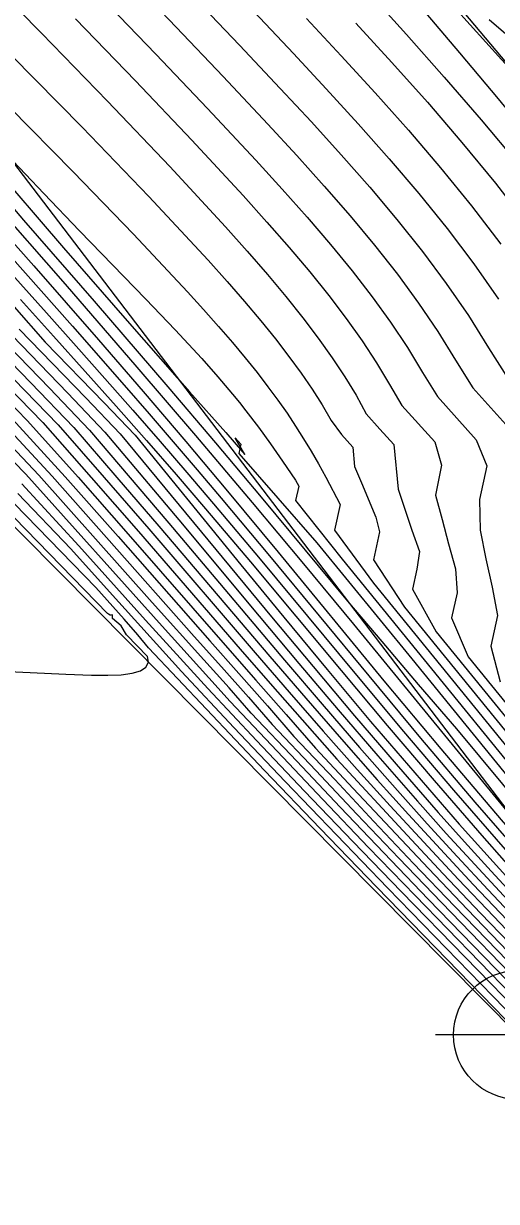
# Model space of a CAD drawing. Extents: x 2356077 to 2359823, y 225951 to 227822.
# Drawn here: x 2357701.57 to 2357718.78, y 226389.06 to 226431.91 of the extents above; entities that cross this region are included whole.
import ezdxf

# ---------------------------------------------------------------- set-up
doc = ezdxf.new("R2010")
doc.units = 0
for name, color, linetype in [('DTM Contours Major', 7, 'Continuous'), ('DTM Contours Minor', 7, 'Continuous'), ('Exist DTM Breakline', 7, 'Continuous'), ('Exist DTM Breakline Cogo Point CELL', 7, 'Continuous'), ('Exist DTM Breakline Underwater', 7, 'Continuous'), ('Exist DTM Drainline', 7, 'Continuous')]:
    doc.layers.add(name, color=color, linetype=linetype)

msp = doc.modelspace()

# ---------------------------------------------------------------- linework, layer by layer
at = {"layer": 'DTM Contours Major'}
for points in [[(2357702.391, 226434.942), (2357706.385, 226430.788), (2357708.264, 226428.813), (2357710.014, 226426.939), (2357710.98, 226425.88), (2357711.886, 226424.86), (2357712.734, 226423.872), (2357713.523, 226422.909), (2357714.253, 226421.967), (2357714.925, 226421.038), (2357715.534, 226420.124), (2357716.084, 226419.213), (2357716.626, 226418.335), (2357718.04, 226416.766), (2357718.431, 226415.822), (2357718.16, 226414.595), (2357718.179, 226413.472), (2357718.393, 226412.44), (2357718.625, 226411.406), (2357718.815, 226410.373), (2357718.569, 226409.261), (2357718.911, 226407.956)], [(2357713.663, 226431.919), (2357714.973, 226430.486), (2357716.263, 226429.041), (2357717.521, 226427.579), (2357718.738, 226426.097), (2357719.904, 226424.588)], [(2357700.968, 226427.131), (2357702.302, 226425.72), (2357703.6, 226424.371), (2357706.01, 226421.885), (2357707.085, 226420.759), (2357708.049, 226419.718), (2357708.634, 226419.058), (2357709.168, 226418.43), (2357709.419, 226418.123), (2357709.66, 226417.82), (2357710.116, 226417.221), (2357710.555, 226416.616), (2357710.992, 226415.988), (2357711.463, 226415.295), (2357711.582, 226415.078), (2357711.468, 226414.562), (2357713.159, 226412.424), (2357722.805, 226400.591)], [(2357695.693, 226423.637), (2357701.712, 226417.455), (2357703.558, 226415.401), (2357705.376, 226413.332), (2357708.897, 226409.299), (2357710.015, 226408.026), (2357711.125, 226406.775), (2357712.194, 226405.546), (2357713.564, 226404.086), (2357714.917, 226402.633), (2357716.301, 226401.167), (2357717.723, 226399.678), (2357719.19, 226398.154), (2357726.599, 226390.513), (2357728.759, 226388.28), (2357731.03, 226385.925), (2357733.419, 226383.435), (2357736.989, 226379.692), (2357740.726, 226375.756), (2357752.081, 226363.753)], [(2357701.061, 226423.466), (2357703.343, 226420.9), (2357705.231, 226418.75), (2357706.133, 226417.713), (2357707.016, 226416.689), (2357707.888, 226415.669), (2357708.755, 226414.645), (2357710.512, 226412.542), (2357714.126, 226408.174), (2357716.017, 226405.908), (2357717.985, 226403.589), (2357720.047, 226401.215), (2357721.288, 226399.819), (2357722.583, 226398.385), (2357723.951, 226396.893), (2357727.691, 226392.9), (2357731.788, 226388.648), (2357740.621, 226379.541), (2357744.857, 226375.191), (2357748.862, 226371.087), (2357752.719, 226367.11)], [(2357700.454, 226421.258), (2357703.172, 226418.466), (2357704.521, 226417.044), (2357707.211, 226413.848), (2357710.137, 226410.351), (2357711.581, 226408.633), (2357713.02, 226406.937), (2357714.46, 226405.265), (2357715.907, 226403.619), (2357716.947, 226402.45), (2357719.028, 226400.194), (2357720.135, 226399.013), (2357721.294, 226397.788), (2357722.518, 226396.505), (2357725.224, 226393.691), (2357728.177, 226390.642), (2357734.558, 226384.073), (2357737.854, 226380.675), (2357741.131, 226377.281), (2357743.998, 226374.293), (2357746.812, 226371.346), (2357755.093, 226362.641)], [(2357753.539, 226360.131), (2357739.133, 226375.413), (2357734.288, 226380.546), (2357729.749, 226385.34), (2357725.715, 226389.578), (2357723.24, 226392.16), (2357719.948, 226395.567), (2357715.323, 226400.322), (2357713.552, 226402.151), (2357711.793, 226403.984), (2357710.042, 226405.83), (2357708.273, 226407.719), (2357706.002, 226410.21), (2357703.572, 226412.909), (2357701.501, 226415.161)]]:
    msp.add_lwpolyline(points, dxfattribs=at)
at = {"layer": 'DTM Contours Minor'}
for points in [[(2357699.216, 226452.784), (2357701.866, 226449.472), (2357704.49, 226446.225), (2357707.025, 226443.123), (2357709.41, 226440.248), (2357711.282, 226438.029), (2357713.071, 226435.936), (2357715.993, 226432.529), (2357717.427, 226430.844), (2357718.837, 226429.164), (2357720.22, 226427.484), (2357721.573, 226425.798), (2357722.878, 226424.117), (2357724.139, 226422.435), (2357725.467, 226420.79), (2357728.454, 226417.475), (2357730.786, 226415.727), (2357729.785, 226411.199)], [(2357703.535, 226435.524), (2357707.116, 226431.777), (2357708.828, 226429.98), (2357710.454, 226428.25), (2357711.507, 226427.107), (2357712.507, 226425.996), (2357713.452, 226424.909), (2357714.341, 226423.842), (2357715.172, 226422.787), (2357715.943, 226421.74), (2357716.646, 226420.702), (2357717.285, 226419.661), (2357717.915, 226418.657), (2357719.553, 226416.838)], [(2357707.285, 226435.164), (2357711.384, 226430.82), (2357712.581, 226429.535), (2357713.745, 226428.26), (2357714.87, 226426.991), (2357715.95, 226425.722), (2357716.979, 226424.448), (2357717.95, 226423.165), (2357718.85, 226421.879)], [(2357699.756, 226434.052), (2357702.216, 226431.559), (2357704.624, 226429.084), (2357706.888, 226426.707), (2357708.916, 226424.511), (2357709.709, 226423.622), (2357710.441, 226422.778), (2357711.113, 226421.974), (2357711.729, 226421.205), (2357712.291, 226420.466), (2357712.8, 226419.751), (2357713.257, 226419.06), (2357713.668, 226418.383), (2357714.038, 226417.714), (2357714.536, 226417.15), (2357715.035, 226416.596), (2357715.201, 226414.971), (2357715.699, 226413.474), (2357715.97, 226412.702), (2357715.878, 226412.056), (2357715.718, 226411.332), (2357716.583, 226409.777), (2357723.443, 226401.362)], [(2357706.3, 226434.407), (2357709.421, 226431.125), (2357710.909, 226429.546), (2357712.039, 226428.329), (2357713.125, 226427.133), (2357714.163, 226425.952), (2357715.149, 226424.782), (2357716.08, 226423.617), (2357716.951, 226422.451), (2357717.753, 226421.288), (2357718.484, 226420.116), (2357719.203, 226418.98)], [(2357714.118, 226433.049), (2357715.498, 226431.508), (2357716.867, 226429.959), (2357718.219, 226428.398), (2357719.545, 226426.824)], [(2357717.197, 226432.775), (2357719.529, 226430.005), (2357728.137, 226419.809), (2357731.7, 226415.606), (2357733.157, 226413.902), (2357733.864, 226413.089), (2357735.118, 226411.687), (2357736.289, 226410.456), (2357737.338, 226409.466), (2357738.229, 226408.789), (2357738.922, 226408.494), (2357739.381, 226408.652), (2357735.38, 226421.532)], [(2357703.462, 226432.077), (2357705.639, 226429.824), (2357707.687, 226427.668), (2357709.553, 226425.653), (2357710.424, 226424.685), (2357711.234, 226423.759), (2357711.984, 226422.869), (2357712.676, 226422.011), (2357713.311, 226421.178), (2357713.891, 226420.363), (2357714.412, 226419.569), (2357714.883, 226418.782), (2357715.333, 226418.017), (2357716.531, 226416.688), (2357716.781, 226415.84), (2357716.558, 226414.747), (2357716.795, 226413.868), (2357717.03, 226412.975), (2357717.285, 226412.072), (2357717.343, 226411.198), (2357717.141, 226410.286), (2357717.744, 226408.871), (2357723.645, 226401.632)], [(2357711.868, 226432.084), (2357713.126, 226430.732), (2357714.363, 226429.381), (2357715.57, 226428.025), (2357716.739, 226426.66), (2357717.862, 226425.281), (2357718.93, 226423.883)], [(2357735.38, 226421.532), (2357730.208, 226425.653), (2357729.19, 226425.313), (2357728.011, 226425.988), (2357726.829, 226426.617), (2357725.679, 226427.17), (2357723.62, 226427.333), (2357722.131, 226428.794), (2357721.647, 226429.308), (2357721.256, 226429.737), (2357719.801, 226430.942), (2357718.514, 226432.042)], [(2357701.127, 226430.741), (2357703.699, 226428.135), (2357706.129, 226425.613), (2357708.28, 226423.3), (2357708.971, 226422.527), (2357709.609, 226421.794), (2357710.195, 226421.098), (2357710.732, 226420.434), (2357711.222, 226419.799), (2357711.667, 226419.188), (2357712.067, 226418.602), (2357712.43, 226418.031), (2357712.761, 226417.47), (2357713.132, 226416.956), (2357713.543, 226416.499), (2357713.606, 226415.794), (2357713.867, 226415.195), (2357714.387, 226413.956), (2357714.525, 226413.42), (2357714.299, 226412.397), (2357715.43, 226410.673), (2357723.238, 226401.096)], [(2357701.054, 226428.867), (2357703.368, 226426.515), (2357705.57, 226424.239), (2357707.527, 226422.152), (2357708.115, 226421.504), (2357708.661, 226420.888), (2357709.166, 226420.302), (2357709.634, 226419.743), (2357710.065, 226419.208), (2357710.461, 226418.695), (2357710.823, 226418.205), (2357711.156, 226417.729), (2357711.466, 226417.263), (2357711.756, 226416.804), (2357712.031, 226416.347), (2357712.294, 226415.888), (2357712.563, 226415.402), (2357713.09, 226414.416), (2357712.882, 226413.472), (2357714.297, 226411.546), (2357723.031, 226400.831)], [(2357698.903, 226427.881), (2357701.569, 226424.76), (2357704.132, 226421.81), (2357706.819, 226418.687), (2357708.548, 226416.653), (2357710.208, 226414.673), (2357713.353, 226410.901), (2357714.598, 226409.425), (2357715.928, 226407.865), (2357717.327, 226406.248), (2357718.991, 226404.234), (2357722.312, 226400.16), (2357722.881, 226399.648), (2357723.242, 226399.549), (2357723.571, 226399.38), (2357724.181, 226398.753), (2357724.798, 226398.092), (2357727.333, 226395.332), (2357729.319, 226393.13), (2357733.536, 226388.418)], [(2357700.764, 226408.344), (2357703.104, 226408.237), (2357704.043, 226408.205), (2357704.628, 226408.201), (2357705.123, 226408.22), (2357705.524, 226408.271), (2357705.824, 226408.359), (2357706.021, 226408.494), (2357706.108, 226408.681), (2357706.075, 226408.888), (2357705.31, 226409.669), (2357705.115, 226409.994), (2357704.797, 226410.265), (2357704.802, 226410.401), (2357704.751, 226410.385), (2357704.714, 226410.391), (2357704.654, 226410.424), (2357704.626, 226410.444), (2357688.536, 226426.972)], [(2357747.261, 226365.994), (2357741.691, 226371.93), (2357736.262, 226377.696), (2357731.099, 226383.157), (2357726.327, 226388.177), (2357721.478, 226393.234), (2357718.682, 226396.12), (2357714.409, 226400.506), (2357712.357, 226402.621), (2357710.329, 226404.737), (2357706.117, 226409.203), (2357705.72, 226409.676), (2357705.226, 226410.238), (2357704.191, 226411.391), (2357688.935, 226427.064)], [(2357700.283, 226426.923), (2357703.023, 226423.747), (2357705.34, 226421.09), (2357707.16, 226419.017), (2357707.609, 226418.51), (2357708.922, 226417.033), (2357709.529, 226416.33), (2357709.617, 226416.226), (2357709.263, 226416.834), (2357709.471, 226416.603), (2357709.397, 226416.272), (2357712.244, 226413.023), (2357715.697, 226408.793), (2357722.55, 226400.386), (2357723.325, 226399.886), (2357723.964, 226399.71), (2357724.716, 226399.309), (2357725.423, 226398.96), (2357726.573, 226397.719), (2357727.631, 226396.684), (2357731.402, 226392.351), (2357735.056, 226388.313)], [(2357699.457, 226425.881), (2357701.938, 226423.09), (2357704.294, 226420.399), (2357705.921, 226418.517), (2357707.47, 226416.703), (2357708.985, 226414.902), (2357710.83, 226412.676), (2357714.681, 226407.999), (2357716.746, 226405.525), (2357718.943, 226402.944), (2357721.303, 226400.243), (2357722.553, 226398.843), (2357723.862, 226397.399), (2357727.94, 226393.004), (2357732.373, 226388.405), (2357746.29, 226374.057), (2357752.193, 226368.015), (2357755.554, 226364.554)], [(2357753.89, 226360.179), (2357744.993, 226369.607), (2357735.627, 226379.53), (2357731.234, 226384.17), (2357727.28, 226388.325), (2357724.329, 226391.404), (2357721.698, 226394.13), (2357715.813, 226400.188), (2357714.124, 226401.937), (2357712.451, 226403.683), (2357710.795, 226405.433), (2357709.087, 226407.247), (2357708.312, 226408.111), (2357706.608, 226409.986), (2357701.65, 226415.51), (2357691.841, 226425.585)], [(2357700.384, 226425.485), (2357703.076, 226422.42), (2357705.687, 226419.41), (2357707.825, 226416.918), (2357709.89, 226414.481), (2357711.755, 226412.251), (2357713.569, 226410.062), (2357716.889, 226406.021), (2357719.547, 226402.786), (2357720.579, 226401.548), (2357721.434, 226400.544), (2357722.192, 226399.679), (2357723.095, 226398.679), (2357724.122, 226397.556), (2357725.459, 226396.118), (2357726.295, 226395.229), (2357727.271, 226394.199), (2357730.315, 226391.022), (2357734.088, 226387.114), (2357738.344, 226382.722), (2357747.312, 226373.483), (2357753.188, 226367.417), (2357773.444, 226346.419)], [(2357700.181, 226423.845), (2357702.397, 226421.387), (2357703.481, 226420.173), (2357704.527, 226418.996), (2357705.541, 226417.843), (2357706.534, 226416.706), (2357707.512, 226415.574), (2357708.484, 226414.436), (2357710.178, 226412.423), (2357713.624, 226408.28), (2357715.396, 226406.16), (2357717.214, 226404.018), (2357719.088, 226401.857), (2357720.567, 226400.188), (2357722.114, 226398.488), (2357722.929, 226397.602), (2357723.778, 226396.688), (2357727.26, 226392.995), (2357731.114, 226388.981)], [(2357696.648, 226423.158), (2357702.264, 226417.39), (2357704.029, 226415.394), (2357705.748, 226413.424), (2357709.447, 226409.154), (2357710.627, 226407.8), (2357712.963, 226405.147), (2357715.522, 226402.381), (2357716.841, 226400.978), (2357718.2, 226399.55), (2357719.609, 226398.082), (2357723.113, 226394.46), (2357729.896, 226387.465), (2357732.374, 226384.898), (2357734.957, 226382.209), (2357738.405, 226378.597), (2357741.962, 226374.854), (2357752.685, 226363.528)], [(2357697.601, 226422.682), (2357702.823, 226417.315), (2357704.497, 226415.394), (2357706.119, 226413.521), (2357709.99, 226409.016), (2357711.232, 226407.58), (2357712.467, 226406.169), (2357713.705, 226404.777), (2357714.905, 226403.453), (2357716.127, 226402.128), (2357717.382, 226400.788), (2357718.679, 226399.42), (2357720.03, 226398.009), (2357721.443, 226396.542), (2357725.988, 226391.851), (2357731.045, 226386.637), (2357733.73, 226383.859), (2357736.498, 226380.98), (2357739.814, 226377.51), (2357743.188, 226373.963), (2357753.286, 226363.307)], [(2357698.55, 226422.209), (2357701.83, 226418.84), (2357703.392, 226417.213), (2357704.959, 226415.399), (2357706.486, 226413.622), (2357710.528, 226408.884), (2357711.833, 226407.364), (2357713.133, 226405.87), (2357714.436, 226404.397), (2357715.578, 226403.13), (2357716.735, 226401.872), (2357717.927, 226400.595), (2357719.162, 226399.287), (2357720.451, 226397.936), (2357721.806, 226396.525), (2357724.173, 226394.074), (2357732.206, 226385.795), (2357735.095, 226382.808), (2357738.041, 226379.749), (2357741.216, 226376.43), (2357744.405, 226373.082), (2357753.886, 226363.087)], [(2357699.505, 226421.73), (2357702.505, 226418.649), (2357703.961, 226417.12), (2357706.851, 226413.727), (2357711.056, 226408.752), (2357712.427, 226407.147), (2357713.795, 226405.567), (2357715.168, 226404.01), (2357716.255, 226402.797), (2357717.345, 226401.611), (2357718.474, 226400.396), (2357719.646, 226399.151), (2357720.872, 226397.861), (2357722.165, 226396.512), (2357724.7, 226393.883), (2357730.353, 226388.056), (2357733.377, 226384.941), (2357736.47, 226381.747), (2357739.586, 226378.515), (2357742.611, 226375.358), (2357745.613, 226372.21), (2357754.488, 226362.866)], [(2357701.219, 226421.602), (2357702.35, 226420.314), (2357704.495, 226418.112), (2357705.624, 226416.93), (2357709.474, 226412.22), (2357711.039, 226410.313), (2357712.612, 226408.412), (2357714.197, 226406.521), (2357715.8, 226404.645), (2357717.423, 226402.788), (2357718.313, 226401.79), (2357719.22, 226400.788), (2357720.152, 226399.772), (2357721.119, 226398.73), (2357722.13, 226397.651), (2357723.194, 226396.526), (2357726.262, 226393.317), (2357729.65, 226389.809), (2357733.248, 226386.104), (2357740.643, 226378.504), (2357744.222, 226374.809), (2357746.75, 226372.185), (2357749.189, 226369.641), (2357758.745, 226359.634)], [(2357701.455, 226421.866), (2357702.655, 226420.54), (2357703.813, 226419.252), (2357704.936, 226417.991), (2357706.034, 226416.745), (2357707.114, 226415.505), (2357708.186, 226414.259), (2357709.825, 226412.324), (2357713.127, 226408.376), (2357714.802, 226406.378), (2357716.504, 226404.376), (2357718.237, 226402.377), (2357719.054, 226401.453), (2357719.886, 226400.524), (2357720.741, 226399.581), (2357721.625, 226398.617), (2357722.547, 226397.622), (2357723.512, 226396.589), (2357726.775, 226393.147), (2357730.39, 226389.388), (2357734.227, 226385.431)], [(2357701.402, 226420.786), (2357703.835, 226418.287), (2357705.076, 226416.979), (2357709.083, 226412.148), (2357710.592, 226410.327), (2357712.1, 226408.519), (2357713.61, 226406.729), (2357715.127, 226404.96), (2357716.656, 226403.214), (2357717.612, 226402.145), (2357718.586, 226401.073), (2357719.587, 226399.986), (2357720.626, 226398.872), (2357721.715, 226397.716), (2357722.863, 226396.508), (2357725.746, 226393.502), (2357728.913, 226390.228), (2357739.245, 226379.594), (2357742.677, 226376.045), (2357745.377, 226373.236), (2357748.004, 226370.49), (2357758.295, 226359.693)], [(2357750.229, 226364.47), (2357736.933, 226378.553), (2357732.691, 226383.03), (2357728.819, 226387.098), (2357725.421, 226390.642), (2357722.4, 226393.768), (2357716.295, 226400.058), (2357714.677, 226401.737), (2357713.082, 226403.407), (2357711.511, 226405.073), (2357709.853, 226406.823), (2357709.045, 226407.745), (2357708.127, 226408.759), (2357706.251, 226410.85), (2357702.124, 226415.473), (2357700.102, 226417.602)], [(2357700.629, 226417.563), (2357702.605, 226415.439), (2357705.716, 226411.936), (2357707.775, 226409.615), (2357708.769, 226408.501), (2357709.753, 226407.407), (2357710.613, 226406.406), (2357712.206, 226404.734), (2357713.7, 226403.143), (2357715.222, 226401.544), (2357716.772, 226399.931), (2357719.967, 226396.633), (2357724.773, 226391.679), (2357728.375, 226387.941), (2357730.352, 226385.878), (2357734.134, 226381.907), (2357738.214, 226377.602), (2357750.855, 226364.221)], [(2357701.166, 226417.513), (2357703.083, 226415.415), (2357705.003, 226413.245), (2357708.34, 226409.452), (2357709.397, 226408.258), (2357710.444, 226407.086), (2357711.404, 226405.971), (2357712.889, 226404.407), (2357714.31, 226402.886), (2357715.762, 226401.355), (2357717.248, 226399.804), (2357720.338, 226396.61), (2357725.682, 226391.101), (2357727.634, 226389.081), (2357729.697, 226386.939), (2357731.884, 226384.658), (2357735.566, 226380.795), (2357739.477, 226376.671), (2357751.472, 226363.983)], [(2357754.435, 226358.761), (2357737.949, 226376.262), (2357732.902, 226381.609), (2357728.215, 226386.56), (2357724.077, 226390.904), (2357721.227, 226393.87), (2357718.648, 226396.532), (2357714.827, 226400.457), (2357712.951, 226402.392), (2357711.086, 226404.333), (2357709.223, 226406.3), (2357707.313, 226408.341), (2357704.692, 226411.234), (2357703.289, 226412.799), (2357701.354, 226414.809)]]:
    msp.add_lwpolyline(points, dxfattribs=at)
at = {"layer": 'Exist DTM Breakline'}
msp.add_lwpolyline([(2357654.736, 226381.162), (2357658.098, 226404.416), (2357675.148, 226409.307), (2357683.547, 226431.438), (2357719.555, 226395.117)], dxfattribs=at)
at = {"layer": 'Exist DTM Breakline Cogo Point CELL'}
msp.add_lwpolyline([(2357719.555, 226398.117), (2357719.555, 226392.117), (2357719.555, 226395.117), (2357722.555, 226395.117), (2357716.555, 226395.117)], dxfattribs=at)
msp.add_circle((2357719.555, 226395.117), 2.344, dxfattribs=at)
at = {"layer": 'Exist DTM Breakline Underwater'}
msp.add_line((2357654.397, 226488.155), (2357722.365, 226399.093), dxfattribs=at)
at = {"layer": 'Exist DTM Drainline'}
msp.add_spline([(2357699.586, 226858.192), (2357670.366, 226820.782), (2357623.327, 226796.892), (2357587.218, 226772.268), (2357568.803, 226744.252), (2357555.19, 226717.62), (2357555.017, 226695.126), (2357553.473, 226672.759), (2357563.697, 226642.736), (2357576.526, 226627.993), (2357663.798, 226499.169), (2357732.721, 226415.647), (2357803.211, 226342.215), (2357874.586, 226264.309)], degree=3, dxfattribs=at)

doc.saveas('drawing.dxf')
